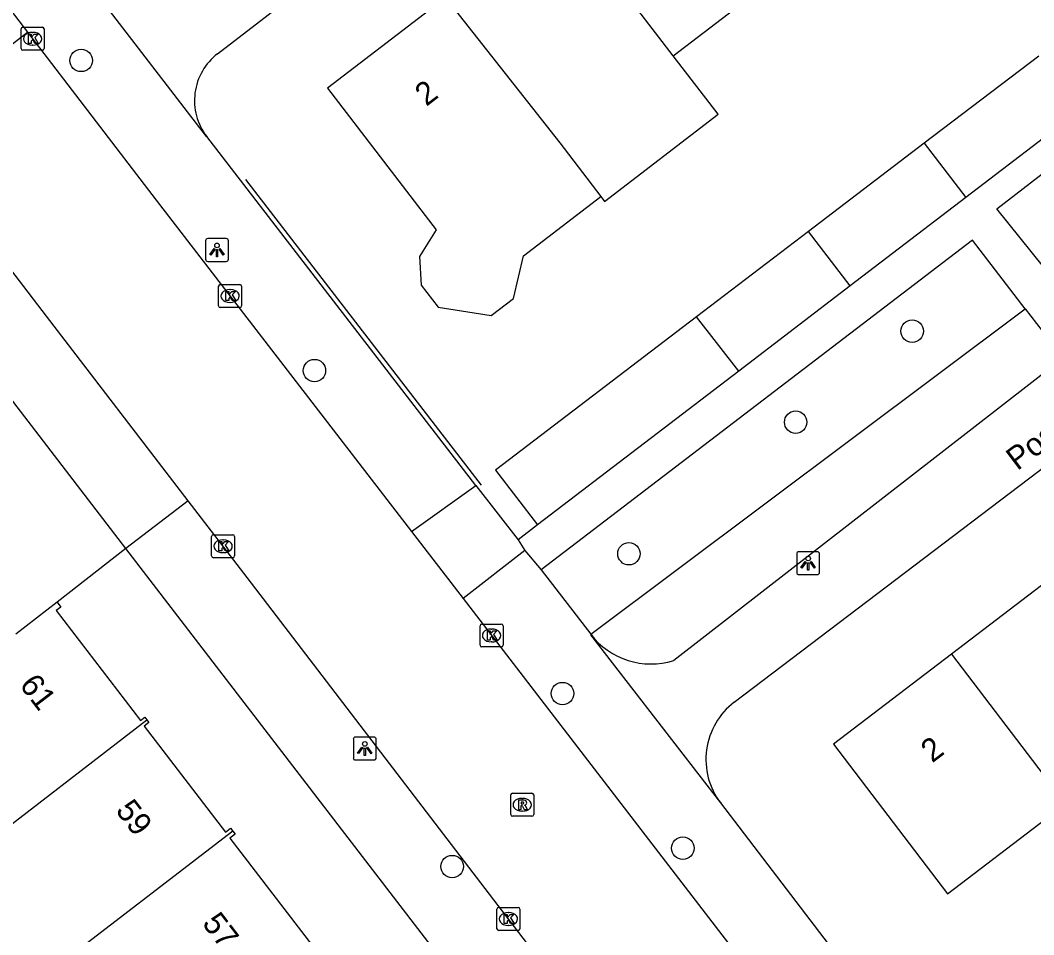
# Model space of a CAD drawing. Extents: x 159353 to 160616, y 385893 to 387321.
# Drawn here: x 159878.74 to 159922.93, y 386665.26 to 386705.14 of the extents above; entities that cross this region are included whole.
import ezdxf

# ---------------------------------------------------------------- set-up
doc = ezdxf.new("R2010")
doc.units = 0
for name, color, linetype in [('IMGEO_Boom', 7, 'Continuous'), ('IMGEO_Haag', 7, 'Continuous'), ('IMGEO_Kolk', 7, 'Continuous'), ('IMGEO_Lichtpunt', 7, 'Continuous'), ('IMGEO_Muur', 7, 'Continuous'), ('IMGEO_Openbare_ruimte_label', 7, 'Continuous'), ('IMGEO_Pand', 7, 'Continuous'), ('IMGEO_Pand_nummerreeks', 7, 'Continuous'), ('IMGEO_Rijbaan_lokaal_open', 7, 'Continuous'), ('IMGEO_Rioolput', 7, 'Continuous'), ('IMGEO_Voetpad_open', 7, 'Continuous')]:
    doc.layers.add(name, color=color, linetype=linetype)

msp = doc.modelspace()

# ---------------------------------------------------------------- linework, layer by layer
at = {"layer": 'IMGEO_Boom'}
for centre in [(159881.393, 386703.388), (159917.633, 386691.581), (159891.565, 386689.861), (159912.552, 386687.612), (159905.281, 386681.875), (159902.385, 386675.775), (159907.631, 386669.034), (159897.573, 386668.23)]:
    msp.add_circle(centre, 0.489, dxfattribs=at)
at = {"layer": 'IMGEO_Haag'}
msp.add_lwpolyline([(159903.613, 386678.364), (159922.567, 386692.556)], dxfattribs=at)
at = {"layer": 'IMGEO_Kolk'}
for p, q in [((159878.847, 386704.834), (159879.699, 386704.834)), ((159878.772, 386703.908), (159878.772, 386704.76)), ((159879.26, 386704.614), (159879.285, 386704.614)), ((159879.773, 386704.76), (159879.773, 386703.908)), ((159879.283, 386704.054), (159879.258, 386704.054)), ((159879.699, 386703.834), (159878.847, 386703.834)), ((159887.386, 386692.686), (159887.386, 386693.538)), ((159887.461, 386693.612), (159888.313, 386693.612)), ((159887.874, 386693.392), (159887.899, 386693.392)), ((159888.387, 386693.538), (159888.387, 386692.686)), ((159887.897, 386692.832), (159887.872, 386692.832)), ((159888.313, 386692.612), (159887.461, 386692.612)), ((159887.157, 386682.702), (159888.009, 386682.702)), ((159887.082, 386681.776), (159887.082, 386682.628)), ((159887.57, 386682.482), (159887.595, 386682.482)), ((159888.083, 386682.628), (159888.083, 386681.776)), ((159887.593, 386681.922), (159887.568, 386681.922)), ((159888.009, 386681.702), (159887.157, 386681.702)), ((159898.788, 386677.883), (159898.788, 386678.735)), ((159898.863, 386678.809), (159899.715, 386678.809)), ((159899.789, 386678.735), (159899.789, 386677.883)), ((159899.276, 386678.589), (159899.301, 386678.589)), ((159899.715, 386677.809), (159898.863, 386677.809)), ((159899.299, 386678.029), (159899.274, 386678.029)), ((159899.525, 386665.52), (159899.525, 386666.372)), ((159899.6, 386666.446), (159900.452, 386666.446)), ((159900.526, 386666.372), (159900.526, 386665.52)), ((159900.013, 386666.226), (159900.038, 386666.226)), ((159900.452, 386665.446), (159899.6, 386665.446)), ((159900.036, 386665.666), (159900.011, 386665.666))]:
    msp.add_line(p, q, dxfattribs=at)
for points in [[(159878.847, 386704.834), (159879.699, 386704.834)], [(159878.772, 386703.908), (159878.772, 386704.76)], [(159879.093, 386704.534), (159879.216, 386704.534), (159879.216, 386704.383), (159879.346, 386704.534), (159879.51, 386704.534), (159879.364, 386704.383), (159879.517, 386704.134), (159879.365, 386704.134), (159879.28, 386704.298), (159879.216, 386704.231), (159879.216, 386704.134), (159879.093, 386704.134), (159879.093, 386704.534)], [(159879.773, 386704.76), (159879.773, 386703.908)], [(159879.699, 386703.834), (159878.847, 386703.834)], [(159887.386, 386692.686), (159887.386, 386693.538)], [(159887.461, 386693.612), (159888.313, 386693.612)], [(159887.707, 386693.312), (159887.83, 386693.312), (159887.83, 386693.161), (159887.96, 386693.312), (159888.124, 386693.312), (159887.978, 386693.161), (159888.131, 386692.912), (159887.979, 386692.912), (159887.894, 386693.076), (159887.83, 386693.009), (159887.83, 386692.912), (159887.707, 386692.912), (159887.707, 386693.312)], [(159888.387, 386693.538), (159888.387, 386692.686)], [(159888.313, 386692.612), (159887.461, 386692.612)], [(159887.157, 386682.702), (159888.009, 386682.702)], [(159887.082, 386681.776), (159887.082, 386682.628)], [(159887.403, 386682.402), (159887.526, 386682.402), (159887.526, 386682.251), (159887.656, 386682.402), (159887.82, 386682.402), (159887.674, 386682.251), (159887.827, 386682.002), (159887.675, 386682.002), (159887.59, 386682.166), (159887.526, 386682.099), (159887.526, 386682.002), (159887.403, 386682.002), (159887.403, 386682.402)], [(159888.083, 386682.628), (159888.083, 386681.776)], [(159888.009, 386681.702), (159887.157, 386681.702)], [(159898.788, 386677.883), (159898.788, 386678.735)], [(159898.863, 386678.809), (159899.715, 386678.809)], [(159899.789, 386678.735), (159899.789, 386677.883)], [(159899.109, 386678.509), (159899.232, 386678.509), (159899.232, 386678.358), (159899.362, 386678.509), (159899.526, 386678.509), (159899.38, 386678.358), (159899.533, 386678.109), (159899.381, 386678.109), (159899.296, 386678.273), (159899.232, 386678.206), (159899.232, 386678.109), (159899.109, 386678.109), (159899.109, 386678.509)], [(159899.715, 386677.809), (159898.863, 386677.809)], [(159899.525, 386665.52), (159899.525, 386666.372)], [(159899.6, 386666.446), (159900.452, 386666.446)], [(159900.526, 386666.372), (159900.526, 386665.52)], [(159899.846, 386666.146), (159899.969, 386666.146), (159899.969, 386665.995), (159900.099, 386666.146), (159900.263, 386666.146), (159900.117, 386665.995), (159900.27, 386665.746), (159900.118, 386665.746), (159900.033, 386665.91), (159899.969, 386665.843), (159899.969, 386665.746), (159899.846, 386665.746), (159899.846, 386666.146)], [(159900.452, 386665.446), (159899.6, 386665.446)]]:
    msp.add_lwpolyline(points, dxfattribs=at)
for centre, start, end in [((159878.849, 386704.758), 91.552, 178.448), ((159878.849, 386704.758), 91.552, 178.448), ((159879.697, 386704.758), 1.552, 88.448), ((159879.697, 386704.758), 1.552, 88.448), ((159878.849, 386703.91), 181.552, 268.448), ((159878.849, 386703.91), 181.552, 268.448), ((159879.697, 386703.91), 271.552, 358.448), ((159879.697, 386703.91), 271.552, 358.448), ((159887.463, 386693.536), 91.552, 178.448), ((159887.463, 386693.536), 91.552, 178.448), ((159888.311, 386693.536), 1.552, 88.448), ((159888.311, 386693.536), 1.552, 88.448), ((159887.463, 386692.688), 181.552, 268.448), ((159887.463, 386692.688), 181.552, 268.448), ((159888.311, 386692.688), 271.552, 358.448), ((159888.311, 386692.688), 271.552, 358.448), ((159887.159, 386682.626), 91.552, 178.448), ((159887.159, 386682.626), 91.552, 178.448), ((159888.007, 386682.626), 1.552, 88.448), ((159888.007, 386682.626), 1.552, 88.448), ((159887.159, 386681.778), 181.552, 268.448), ((159887.159, 386681.778), 181.552, 268.448), ((159888.007, 386681.778), 271.552, 358.448), ((159888.007, 386681.778), 271.552, 358.448), ((159898.865, 386678.733), 91.552, 178.448), ((159898.865, 386678.733), 91.552, 178.448), ((159899.713, 386678.733), 1.552, 88.448), ((159899.713, 386678.733), 1.552, 88.448), ((159898.865, 386677.885), 181.552, 268.448), ((159898.865, 386677.885), 181.552, 268.448), ((159899.713, 386677.885), 271.552, 358.448), ((159899.713, 386677.885), 271.552, 358.448), ((159899.602, 386666.37), 91.552, 178.448), ((159899.602, 386666.37), 91.552, 178.448), ((159900.45, 386666.37), 1.552, 88.448), ((159900.45, 386666.37), 1.552, 88.448), ((159899.602, 386665.522), 181.552, 268.448), ((159899.602, 386665.522), 181.552, 268.448), ((159900.45, 386665.522), 271.552, 358.448), ((159900.45, 386665.522), 271.552, 358.448)]:
    msp.add_arc(centre, 0.0765, start, end, dxfattribs=at)
for centre, major_axis, ratio, start_param, end_param in [((159879.259, 386704.334), (-0.387, 0.002), 0.722429, 4.712389, 7.853982), ((159879.284, 386704.334), (-0.39, 0.002), 0.717154, 1.570796, 4.712389), ((159887.873, 386693.112), (-0.387, 0.002), 0.722429, 4.712389, 7.853982), ((159887.898, 386693.112), (-0.39, 0.002), 0.717154, 1.570796, 4.712389), ((159887.569, 386682.202), (-0.387, 0.002), 0.722429, 4.712389, 7.853982), ((159887.594, 386682.202), (-0.39, 0.002), 0.717154, 1.570796, 4.712389), ((159899.275, 386678.309), (-0.387, 0.002), 0.722429, 4.712389, 7.853982), ((159899.3, 386678.309), (-0.39, 0.002), 0.717154, 1.570796, 4.712389), ((159900.012, 386665.946), (-0.387, 0.002), 0.722429, 4.712389, 7.853982), ((159900.037, 386665.946), (-0.39, 0.002), 0.717154, 1.570796, 4.712389)]:
    msp.add_ellipse(centre, major_axis=major_axis, ratio=ratio, start_param=start_param, end_param=end_param, dxfattribs=at)
at = {"layer": 'IMGEO_Lichtpunt'}
for p, q in [((159886.819, 386695.524), (159886.819, 386694.717)), ((159886.819, 386695.524), (159886.819, 386694.717)), ((159887.721, 386695.619), (159886.913, 386695.619)), ((159887.721, 386695.619), (159886.913, 386695.619)), ((159887.815, 386694.717), (159887.815, 386695.524)), ((159887.815, 386694.717), (159887.815, 386695.524)), ((159886.913, 386694.623), (159887.721, 386694.623)), ((159886.913, 386694.623), (159887.721, 386694.623)), ((159912.598, 386681.868), (159912.598, 386681.061)), ((159912.598, 386681.868), (159912.598, 386681.061)), ((159913.5, 386681.963), (159912.692, 386681.963)), ((159913.5, 386681.963), (159912.692, 386681.963)), ((159913.594, 386681.061), (159913.594, 386681.868)), ((159913.594, 386681.061), (159913.594, 386681.868)), ((159912.692, 386680.967), (159913.5, 386680.967)), ((159912.692, 386680.967), (159913.5, 386680.967)), ((159894.164, 386673.876), (159893.356, 386673.876)), ((159894.164, 386673.876), (159893.356, 386673.876)), ((159893.262, 386673.781), (159893.262, 386672.974)), ((159893.262, 386673.781), (159893.262, 386672.974)), ((159894.258, 386672.974), (159894.258, 386673.781)), ((159894.258, 386672.974), (159894.258, 386673.781)), ((159893.356, 386672.88), (159894.164, 386672.88)), ((159893.356, 386672.88), (159894.164, 386672.88))]:
    msp.add_line(p, q, dxfattribs=at)
for points in [[(159887.193, 386695.188), (159887.232, 386695.16), (159887.044, 386694.898), (159887.006, 386694.925), (159887.193, 386695.188)], [(159887.295, 386695.14), (159887.342, 386695.14), (159887.342, 386694.818), (159887.295, 386694.818), (159887.295, 386695.14)], [(159887.405, 386695.16), (159887.443, 386695.187), (159887.63, 386694.925), (159887.591, 386694.897), (159887.405, 386695.16)], [(159912.972, 386681.532), (159913.011, 386681.504), (159912.823, 386681.242), (159912.785, 386681.269), (159912.972, 386681.532)], [(159913.074, 386681.484), (159913.121, 386681.484), (159913.121, 386681.162), (159913.074, 386681.162), (159913.074, 386681.484)], [(159913.184, 386681.504), (159913.222, 386681.531), (159913.409, 386681.269), (159913.37, 386681.241), (159913.184, 386681.504)], [(159893.636, 386673.445), (159893.675, 386673.417), (159893.487, 386673.155), (159893.449, 386673.182), (159893.636, 386673.445)], [(159893.738, 386673.397), (159893.785, 386673.397), (159893.785, 386673.075), (159893.738, 386673.075), (159893.738, 386673.397)], [(159893.848, 386673.417), (159893.886, 386673.444), (159894.073, 386673.182), (159894.034, 386673.154), (159893.848, 386673.417)]]:
    msp.add_lwpolyline(points, dxfattribs=at)
for centre in [(159887.318, 386695.322), (159913.097, 386681.666), (159893.761, 386673.579)]:
    msp.add_circle(centre, 0.0994, dxfattribs=at)
for centre, start, end in [((159886.913, 386695.524), 90, 180), ((159886.913, 386695.524), 90, 180), ((159887.721, 386695.524), 0, 90), ((159887.721, 386695.524), 0, 90), ((159886.913, 386694.717), 180, 270), ((159886.913, 386694.717), 180, 270), ((159887.721, 386694.717), 270, 0), ((159887.721, 386694.717), 270, 360), ((159912.692, 386681.868), 90, 180), ((159912.692, 386681.868), 90, 180), ((159913.5, 386681.868), 0, 90), ((159913.5, 386681.868), 0, 90), ((159912.692, 386681.061), 180, 270), ((159912.692, 386681.061), 180, 270), ((159913.5, 386681.061), 270, 0), ((159913.5, 386681.061), 270, 360), ((159893.356, 386673.781), 90, 180), ((159893.356, 386673.781), 90, 180), ((159894.164, 386673.781), 0, 90), ((159894.164, 386673.781), 0, 90), ((159893.356, 386672.974), 180, 270), ((159893.356, 386672.974), 180, 270), ((159894.164, 386672.974), 270, 0), ((159894.164, 386672.974), 270, 360)]:
    msp.add_arc(centre, 0.0946, start, end, dxfattribs=at)
at = {"layer": 'IMGEO_Muur'}
msp.add_lwpolyline([(159888.562, 386698.203), (159898.832, 386684.862)], dxfattribs=at)
at = {"layer": 'IMGEO_Pand'}
for points in [[(159907.217, 386703.593), (159902.301, 386709.994)], [(159907.217, 386703.593), (159912.255, 386707.461)], [(159897.276, 386706.135), (159892.133, 386702.185), (159896.877, 386696.007), (159896.148, 386694.844), (159896.225, 386693.592), (159896.968, 386692.624), (159899.268, 386692.259), (159900.243, 386693.008), (159900.686, 386694.862), (159904.057, 386697.451)], [(159897.276, 386706.135), (159902.262, 386699.788), (159904.057, 386697.451)], [(159904.057, 386697.451), (159904.222, 386697.236), (159909.177, 386701.041), (159907.217, 386703.593)], [(159923.151, 386703.58), (159918.158, 386699.774)], [(159924.961, 386701.223), (159919.974, 386697.411)], [(159918.158, 386699.774), (159913.107, 386695.924)], [(159918.158, 386699.774), (159919.974, 386697.411)], [(159919.974, 386697.411), (159914.928, 386693.553)], [(159913.107, 386695.924), (159908.223, 386692.2)], [(159914.928, 386693.553), (159913.107, 386695.924)], [(159914.928, 386693.553), (159910.075, 386689.843)], [(159908.223, 386692.2), (159899.458, 386685.519), (159901.297, 386683.132)], [(159910.075, 386689.843), (159908.223, 386692.2)], [(159910.075, 386689.843), (159901.297, 386683.132)], [(159924.38, 386681.327), (159919.352, 386677.497)], [(159880.344, 386679.759), (159878.542, 386678.363)], [(159880.344, 386679.759), (159880.507, 386679.547), (159880.306, 386679.393), (159883.982, 386674.602), (159884.171, 386674.747), (159884.261, 386674.631)], [(159919.352, 386677.497), (159914.204, 386673.576), (159919.18, 386667.043), (159924.327, 386670.963)], [(159919.352, 386677.497), (159924.327, 386670.963)], [(159874.389, 386667.15), (159876.081, 386668.449), (159876.66, 386668.793), (159884.261, 386674.631)], [(159884.261, 386674.631), (159884.35, 386674.515), (159884.14, 386674.354), (159887.682, 386669.737), (159887.9, 386669.904), (159888.002, 386669.771)], [(159888.002, 386669.771), (159879.91, 386663.557)], [(159888.002, 386669.771), (159888.104, 386669.638), (159887.88, 386669.466), (159891.485, 386664.768), (159891.655, 386664.898), (159891.754, 386664.769)]]:
    msp.add_lwpolyline(points, dxfattribs=at)
at = {"layer": 'IMGEO_Rijbaan_lokaal_open'}
for points in [[(159875.545, 386709.2), (159879.056, 386704.617)], [(159873.609, 386700.405), (159879.056, 386704.617)], [(159879.056, 386704.617), (159884.668, 386697.291), (159895.794, 386682.846)], [(159886.063, 386684.184), (159879.885, 386692.238), (159875.58, 386697.84)], [(159916.962, 386643.879), (159904.837, 386659.66), (159888.63, 386680.838), (159886.063, 386684.184)], [(159895.794, 386682.846), (159898.048, 386679.919)], [(159898.048, 386679.919), (159903.477, 386672.871), (159917.852, 386654.17)]]:
    msp.add_lwpolyline(points, dxfattribs=at)
at = {"layer": 'IMGEO_Rioolput'}
for p, q in [((159900.126, 386670.5), (159900.126, 386671.352)), ((159900.201, 386671.426), (159901.053, 386671.426)), ((159900.614, 386671.206), (159900.639, 386671.206)), ((159901.127, 386671.352), (159901.127, 386670.5)), ((159901.053, 386670.426), (159900.201, 386670.426)), ((159900.637, 386670.646), (159900.612, 386670.646))]:
    msp.add_line(p, q, dxfattribs=at)
for points in [[(159900.126, 386670.5), (159900.126, 386671.352)], [(159900.201, 386671.426), (159901.053, 386671.426)], [(159901.127, 386671.352), (159901.127, 386670.5)], [(159900.715, 386671.124), (159900.463, 386671.126), (159900.463, 386670.726)], [(159900.463, 386670.726), (159900.587, 386670.726), (159900.587, 386670.888), (159900.598, 386670.888)], [(159900.641, 386671.045), (159900.587, 386671.045), (159900.587, 386670.964)], [(159900.587, 386670.964), (159900.639, 386670.964)], [(159900.645, 386670.859), (159900.716, 386670.726), (159900.856, 386670.726), (159900.791, 386670.852)], [(159901.053, 386670.426), (159900.201, 386670.426)]]:
    msp.add_lwpolyline(points, dxfattribs=at)
for centre, radius, start, end in [((159900.203, 386671.35), 0.0765, 91.552, 178.448), ((159900.203, 386671.35), 0.0765, 91.552, 178.448), ((159901.051, 386671.35), 0.0765, 1.552, 88.448), ((159901.051, 386671.35), 0.0765, 1.552, 88.448), ((159900.597, 386670.835), 0.0533, 26.0293, 88.6989), ((159900.623, 386671.153), 0.19, 274.7715, 282.9687), ((159900.647, 386670.949), 0.0964, 77.0061, 93.1865), ((159900.661, 386671.006), 0.0378, 276.6634, 79.6772), ((159900.714, 386671.014), 0.109, 350.3612, 89.416), ((159900.712, 386671.014), 0.112, 277.5842, 350.9817), ((159900.696, 386670.799), 0.108, 29.5134, 73.7905), ((159900.203, 386670.502), 0.0765, 181.552, 268.448), ((159900.203, 386670.502), 0.0765, 181.552, 268.448), ((159901.051, 386670.502), 0.0765, 271.552, 358.448), ((159901.051, 386670.502), 0.0765, 271.552, 358.448)]:
    msp.add_arc(centre, radius, start, end, dxfattribs=at)
for centre, major_axis, ratio, start_param, end_param in [((159900.613, 386670.926), (-0.387, 0.002), 0.722429, 4.712389, 7.853982), ((159900.638, 386670.926), (-0.39, 0.002), 0.717154, 1.570796, 4.712389)]:
    msp.add_ellipse(centre, major_axis=major_axis, ratio=ratio, start_param=start_param, end_param=end_param, dxfattribs=at)
at = {"layer": 'IMGEO_Voetpad_open'}
for points in [[(159887.34, 386703.678), (159919.414, 386728.378)], [(159923.906, 386693.718), (159921.333, 386696.915), (159937.4, 386709.351)], [(159886.866, 386700.071), (159886.861, 386700.071), (159881.653, 386706.839)], [(159898.608, 386684.856), (159886.866, 386700.071)], [(159909.876, 386675.398), (159941.816, 386699.64)], [(159883.347, 386682.1), (159872.84, 386695.767)], [(159922.567, 386692.556), (159920.271, 386695.549), (159901.451, 386681.169)], [(159922.567, 386692.556), (159924.045, 386690.63), (159924.094, 386690.496), (159924.094, 386690.297), (159907.233, 386677.217)], [(159895.794, 386682.846), (159898.608, 386684.856)], [(159898.608, 386684.856), (159900.444, 386682.477)], [(159886.063, 386684.184), (159883.347, 386682.1)], [(159901.297, 386683.132), (159900.444, 386682.477)], [(159900.444, 386682.477), (159900.737, 386682.014)], [(159883.347, 386682.1), (159880.344, 386679.759)], [(159912.319, 386644.386), (159910.157, 386647.2), (159883.347, 386682.1)], [(159900.737, 386682.014), (159898.048, 386679.919)], [(159900.737, 386682.014), (159901.451, 386681.169)], [(159901.451, 386681.169), (159903.613, 386678.364)], [(159903.613, 386678.364), (159903.604, 386678.341), (159909.272, 386671.005), (159909.283, 386671.006)], [(159920.557, 386656.259), (159909.283, 386671.006)]]:
    msp.add_lwpolyline(points, dxfattribs=at)
for centre, radius, start, end in [((159888.906, 386701.638), 2.572, 127.5131, 217.5141), ((159906.247, 386680.392), 3.325, 217.5953, 287.243), ((159911.766, 386672.907), 3.127, 127.1832, 217.4379)]:
    msp.add_arc(centre, radius, start, end, dxfattribs=at)

# ---------------------------------------------------------------- texts
at = {"layer": 'IMGEO_Openbare_ruimte_label'}
msp.add_text('Posthumuspad', height=1, rotation=37.202, dxfattribs=at).set_placement((159922.223, 386685.472))
at = {"layer": 'IMGEO_Pand_nummerreeks'}
for s, rotation, p in [('2', 37.5227, (159896.443, 386701.359)), ('61', 307.4688, (159878.669, 386676.14)), ('2', 37.2943, (159918.506, 386672.728)), ('59', 307.4712, (159882.861, 386670.667)), ('57', 307.4688, (159886.636, 386665.742))]:
    msp.add_text(s, height=1, rotation=rotation, dxfattribs=at).set_placement(p)

doc.saveas('drawing.dxf')
